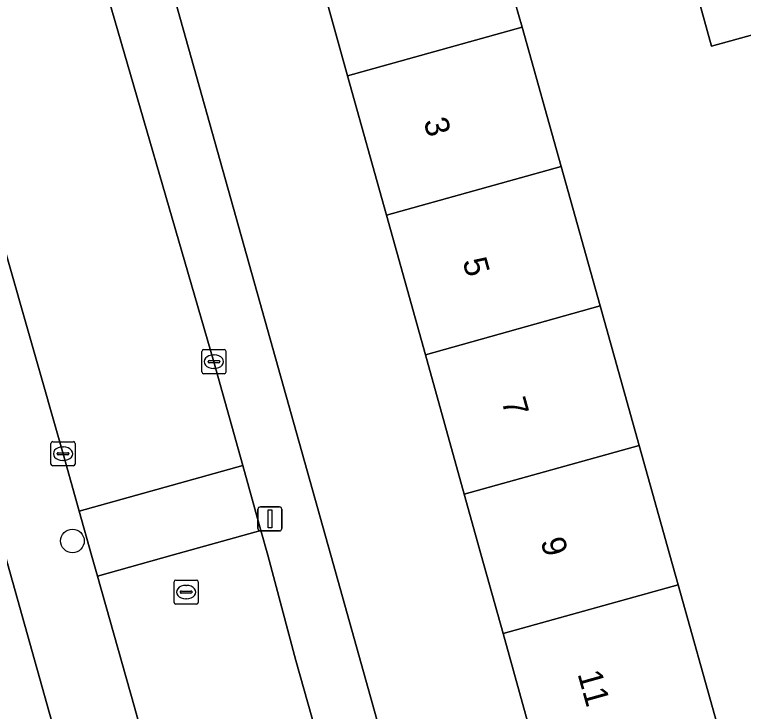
# Model space of a CAD drawing. Extents: x 159053 to 160042, y 380449 to 381423.
# Drawn here: x 159210.95 to 159241.14, y 380993.53 to 381022.41 of the extents above; entities that cross this region are included whole.
import ezdxf

# ---------------------------------------------------------------- set-up
doc = ezdxf.new("R2010")
doc.units = 0
for name, color, linetype in [('IMGEO_Boom', 7, 'Continuous'), ('IMGEO_Erf', 7, 'Continuous'), ('IMGEO_Kolk', 7, 'Continuous'), ('IMGEO_Lichtmast', 7, 'Continuous'), ('IMGEO_Pand', 7, 'Continuous'), ('IMGEO_Pand_nummerreeks', 7, 'Continuous'), ('IMGEO_Rijbaan_lokaal_open', 7, 'Continuous'), ('IMGEO_Rioolput', 7, 'Continuous'), ('IMGEO_Voetpad_open', 7, 'Continuous')]:
    doc.layers.add(name, color=color, linetype=linetype)

msp = doc.modelspace()

# ---------------------------------------------------------------- linework, layer by layer
at = {"layer": 'IMGEO_Boom'}
msp.add_circle((159213.344, 381000.595), 0.489, dxfattribs=at)
at = {"layer": 'IMGEO_Erf'}
msp.add_lwpolyline([(159243.776, 381022.189), (159239.823, 381021.1), (159239.062, 381023.864), (159238.354, 381026.432), (159237.456, 381029.713), (159230.347, 381027.751), (159231.679, 381022.932), (159231.971, 381021.888), (159233.589, 381016.11), (159235.207, 381010.332), (159236.824, 381004.554), (159238.099, 381000), (159238.442, 380998.776), (159240.059, 380992.998)], dxfattribs=at)
for points in [[(159247.51, 380938.496), (159245.875, 380944.333), (159244.257, 380950.11), (159242.639, 380955.888), (159241.02, 380961.666), (159239.402, 380967.443), (159237.784, 380973.221), (159236.148, 380979.061), (159238.277, 380979.658), (159237.431, 380982.682), (159236.585, 380985.703), (159234.433, 380985.1), (159232.797, 380990.974), (159231.186, 380996.755), (159230.282, 381000), (159229.576, 381002.534), (159227.965, 381008.314), (159226.355, 381014.094), (159224.744, 381019.874), (159223.107, 381025.75), (159217.284, 381024.142), (159224.043, 381000), (159241.698, 380936.943)], [(159229.211, 380933.416), (159210.55, 381000), (159204.751, 381020.689), (159200.94, 381019.636), (159202.602, 381013.694), (159204.217, 381007.916), (159205.833, 381002.138), (159206.431, 381000), (159207.449, 380996.36), (159209.065, 380990.581), (159210.68, 380984.803), (159212.339, 380978.871), (159210.485, 380978.351), (159211.299, 380975.452), (159212.112, 380972.554), (159213.923, 380973.063), (159215.58, 380967.161), (159217.202, 380961.384), (159218.824, 380955.608), (159220.446, 380949.831), (159222.068, 380944.054), (159223.69, 380938.278), (159225.347, 380932.375)]]:
    msp.add_lwpolyline(points, close=True, dxfattribs=at)
at = {"layer": 'IMGEO_Kolk'}
for p, q in [((159218.705, 381007.598), (159218.705, 381008.45)), ((159218.78, 381008.524), (159219.632, 381008.524)), ((159219.193, 381008.304), (159219.218, 381008.304)), ((159219.706, 381008.45), (159219.706, 381007.598)), ((159218.964, 381008.018), (159218.964, 381008.03)), ((159219.402, 381007.981), (159219.004, 381007.981)), ((159219.007, 381008.067), (159219.405, 381008.067)), ((159219.448, 381008.03), (159219.448, 381008.018)), ((159219.216, 381007.744), (159219.191, 381007.744)), ((159219.632, 381007.524), (159218.78, 381007.524)), ((159212.454, 381003.783), (159212.454, 381004.635)), ((159212.529, 381004.709), (159213.381, 381004.709)), ((159213.455, 381004.635), (159213.455, 381003.783)), ((159212.942, 381004.489), (159212.967, 381004.489)), ((159212.713, 381004.203), (159212.713, 381004.215)), ((159213.151, 381004.166), (159212.753, 381004.166)), ((159212.756, 381004.252), (159213.154, 381004.252)), ((159213.197, 381004.215), (159213.197, 381004.203)), ((159212.965, 381003.929), (159212.94, 381003.929)), ((159213.381, 381003.709), (159212.529, 381003.709))]:
    msp.add_line(p, q, dxfattribs=at)
for points in [[(159218.705, 381007.598), (159218.705, 381008.45)], [(159218.78, 381008.524), (159219.632, 381008.524)], [(159219.706, 381008.45), (159219.706, 381007.598)], [(159219.632, 381007.524), (159218.78, 381007.524)], [(159212.454, 381003.783), (159212.454, 381004.635)], [(159212.529, 381004.709), (159213.381, 381004.709)], [(159213.455, 381004.635), (159213.455, 381003.783)], [(159213.381, 381003.709), (159212.529, 381003.709)]]:
    msp.add_lwpolyline(points, dxfattribs=at)
for centre, radius, start, end in [((159218.782, 381008.448), 0.0765, 91.552, 178.448), ((159218.782, 381008.448), 0.0765, 91.552, 178.448), ((159219.63, 381008.448), 0.0765, 1.552, 88.448), ((159219.63, 381008.448), 0.0765, 1.552, 88.448), ((159219.004, 381008.027), 0.0403, 85.8775, 175.7526), ((159219.001, 381008.017), 0.0366, 178.938, 274.7102), ((159219.405, 381008.024), 0.043, 264.8664, 352.4533), ((159219.409, 381008.029), 0.0386, 1.7309, 96.639), ((159218.782, 381007.6), 0.0765, 181.552, 268.448), ((159218.782, 381007.6), 0.0765, 181.552, 268.448), ((159219.63, 381007.6), 0.0765, 271.552, 358.448), ((159219.63, 381007.6), 0.0765, 271.552, 358.448), ((159212.531, 381004.633), 0.0765, 91.552, 178.448), ((159212.531, 381004.633), 0.0765, 91.552, 178.448), ((159213.379, 381004.633), 0.0765, 1.552, 88.448), ((159213.379, 381004.633), 0.0765, 1.552, 88.448), ((159212.753, 381004.212), 0.0403, 85.8775, 175.7526), ((159212.75, 381004.202), 0.0366, 178.938, 274.7102), ((159213.154, 381004.209), 0.043, 264.8664, 352.4533), ((159213.158, 381004.214), 0.0386, 1.7309, 96.639), ((159212.531, 381003.785), 0.0765, 181.552, 268.448), ((159212.531, 381003.785), 0.0765, 181.552, 268.448), ((159213.379, 381003.785), 0.0765, 271.552, 358.448), ((159213.379, 381003.785), 0.0765, 271.552, 358.448)]:
    msp.add_arc(centre, radius, start, end, dxfattribs=at)
for centre, major_axis, ratio, start_param, end_param in [((159219.192, 381008.024), (-0.387, 0.002), 0.722429, 4.712389, 7.853982), ((159219.217, 381008.024), (-0.39, 0.002), 0.717154, 1.570796, 4.712389), ((159212.941, 381004.209), (-0.387, 0.002), 0.722429, 4.712389, 7.853982), ((159212.966, 381004.209), (-0.39, 0.002), 0.717154, 1.570796, 4.712389)]:
    msp.add_ellipse(centre, major_axis=major_axis, ratio=ratio, start_param=start_param, end_param=end_param, dxfattribs=at)
at = {"layer": 'IMGEO_Lichtmast'}
for p, q in [((159221.13, 381002.007), (159221.92, 381002.007)), ((159221.92, 381002.007), (159221.13, 381002.007)), ((159221.03, 381001.107), (159221.03, 381001.907)), ((159221.03, 381001.907), (159221.03, 381001.107)), ((159222.02, 381001.907), (159222.02, 381001.107)), ((159222.02, 381001.107), (159222.02, 381001.907)), ((159221.92, 381001.007), (159221.13, 381001.007)), ((159221.13, 381001.007), (159221.92, 381001.007))]:
    msp.add_line(p, q, dxfattribs=at)
msp.add_lwpolyline([(159221.45, 381001.882), (159221.6, 381001.882), (159221.6, 381001.132), (159221.45, 381001.132), (159221.45, 381001.882)], dxfattribs=at)
for centre, start, end in [((159221.13, 381001.907), 90, 180), ((159221.13, 381001.907), 90, 180), ((159221.92, 381001.907), 0, 90), ((159221.92, 381001.907), 360, 90), ((159221.13, 381001.107), 180, 270), ((159221.13, 381001.107), 180, 270), ((159221.92, 381001.107), 270, 0), ((159221.92, 381001.107), 270, 0)]:
    msp.add_arc(centre, 0.1, start, end, dxfattribs=at)
at = {"layer": 'IMGEO_Pand'}
for points in [[(159231.971, 381021.888), (159231.679, 381022.932), (159230.347, 381027.751), (159228.569, 381027.26), (159223.107, 381025.75), (159224.744, 381019.874)], [(159239.062, 381023.864), (159239.823, 381021.1), (159243.776, 381022.189), (159243.011, 381024.965)], [(159231.971, 381021.888), (159224.744, 381019.874), (159226.355, 381014.094), (159233.589, 381016.11)], [(159227.965, 381008.314), (159235.207, 381010.332), (159233.589, 381016.11), (159226.355, 381014.094)], [(159227.965, 381008.314), (159229.576, 381002.534), (159236.824, 381004.554), (159235.207, 381010.332)], [(159231.186, 380996.755), (159238.442, 380998.776), (159238.099, 381000), (159236.824, 381004.554), (159229.576, 381002.534), (159230.282, 381000)], [(159240.059, 380992.998), (159238.442, 380998.776), (159231.186, 380996.755), (159232.797, 380990.974)]]:
    msp.add_lwpolyline(points, close=True, dxfattribs=at)
at = {"layer": 'IMGEO_Rijbaan_lokaal_open'}
for points in [[(159214.295, 381024.942), (159207.559, 381023.083), (159208.001, 381021.538), (159212.955, 381004.209), (159213.62, 381001.831), (159220.402, 381003.72), (159219.206, 381008.024)], [(159220.402, 381003.72), (159213.62, 381001.831), (159214.131, 381000), (159214.376, 380999.135), (159217.481, 381000), (159221.152, 381001.023)], [(159226.315, 380956.684), (159233.01, 380958.559), (159227.69, 380977.591), (159222.598, 380995.644), (159221.437, 381000), (159221.152, 381001.023), (159217.481, 381000), (159214.376, 380999.135), (159215.914, 380993.702), (159219.592, 380980.397), (159226.01, 380957.779)]]:
    msp.add_lwpolyline(points, close=True, dxfattribs=at)
at = {"layer": 'IMGEO_Rioolput'}
for p, q in [((159217.555, 380998.048), (159217.555, 380998.9)), ((159217.63, 380998.974), (159218.482, 380998.974)), ((159218.556, 380998.9), (159218.556, 380998.048)), ((159218.043, 380998.754), (159218.068, 380998.754)), ((159217.814, 380998.468), (159217.814, 380998.48)), ((159218.252, 380998.431), (159217.854, 380998.431)), ((159217.857, 380998.517), (159218.255, 380998.517)), ((159218.298, 380998.48), (159218.298, 380998.468)), ((159218.066, 380998.194), (159218.041, 380998.194)), ((159218.482, 380997.974), (159217.63, 380997.974))]:
    msp.add_line(p, q, dxfattribs=at)
for points in [[(159217.555, 380998.048), (159217.555, 380998.9)], [(159217.63, 380998.974), (159218.482, 380998.974)], [(159218.556, 380998.9), (159218.556, 380998.048)], [(159218.482, 380997.974), (159217.63, 380997.974)]]:
    msp.add_lwpolyline(points, dxfattribs=at)
for centre, radius, start, end in [((159217.632, 380998.898), 0.0765, 91.552, 178.448), ((159217.632, 380998.898), 0.0765, 91.552, 178.448), ((159218.48, 380998.898), 0.0765, 1.552, 88.448), ((159218.48, 380998.898), 0.0765, 1.552, 88.448), ((159217.854, 380998.477), 0.0403, 85.8775, 175.7526), ((159217.851, 380998.467), 0.0366, 178.938, 274.7102), ((159218.255, 380998.474), 0.043, 264.8664, 352.4533), ((159218.259, 380998.479), 0.0386, 1.7309, 96.639), ((159217.632, 380998.05), 0.0765, 181.552, 268.448), ((159217.632, 380998.05), 0.0765, 181.552, 268.448), ((159218.48, 380998.05), 0.0765, 271.552, 358.448), ((159218.48, 380998.05), 0.0765, 271.552, 358.448)]:
    msp.add_arc(centre, radius, start, end, dxfattribs=at)
for centre, major_axis, ratio, start_param, end_param in [((159218.042, 380998.474), (-0.387, 0.002), 0.722429, 4.712389, 7.853982), ((159218.067, 380998.474), (-0.39, 0.002), 0.717154, 1.570796, 4.712389)]:
    msp.add_ellipse(centre, major_axis=major_axis, ratio=ratio, start_param=start_param, end_param=end_param, dxfattribs=at)
at = {"layer": 'IMGEO_Voetpad_open'}
for points in [[(159217.284, 381024.142), (159216.867, 381025.644), (159214.295, 381024.942), (159219.206, 381008.024), (159220.402, 381003.72), (159221.152, 381001.023), (159221.437, 381000), (159222.598, 380995.644), (159227.69, 380977.591), (159233.01, 380958.559), (159233.764, 380955.863), (159234.335, 380953.821), (159238.874, 380936.156), (159241.698, 380936.943), (159224.043, 381000)], [(159208.001, 381021.538), (159204.751, 381020.689), (159210.55, 381000), (159229.211, 380933.416), (159232.538, 380934.356), (159231.034, 380939.757), (159227.067, 380953.987), (159226.315, 380956.684), (159226.01, 380957.779), (159219.592, 380980.397), (159215.914, 380993.702), (159214.376, 380999.135), (159214.131, 381000), (159213.62, 381001.831), (159212.955, 381004.209)]]:
    msp.add_lwpolyline(points, close=True, dxfattribs=at)

# ---------------------------------------------------------------- texts
at = {"layer": 'IMGEO_Pand_nummerreeks'}
for s, rotation, p in [('3', 285.5697, (159227.884, 381017.993)), ('5', 285.5697, (159229.5, 381012.194)), ('7', 285.5697, (159231.116, 381006.395)), ('9', 285.5697, (159232.732, 381000.596)), ('11', 285.5677, (159234.265, 380995.092))]:
    msp.add_text(s, height=1, rotation=rotation, dxfattribs=at).set_placement(p)

doc.saveas('drawing.dxf')
